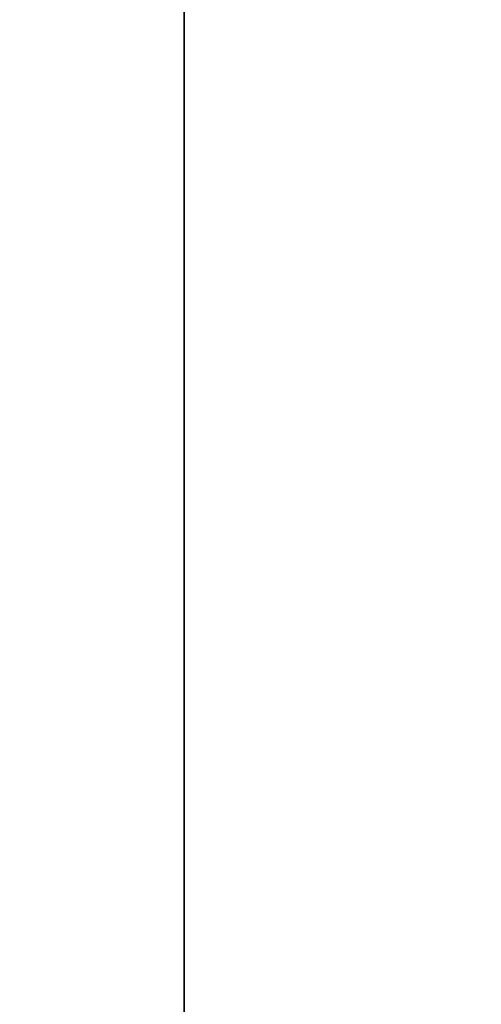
# Model space of a CAD drawing. Header units: millimetres. Extents: x -603 to 3703, y -121 to 193.
# Tile 316 of 656: x 441 to 475, y 47 to 120. Entities that reach past the tile are written whole.
import ezdxf

# ---------------------------------------------------------------- set-up
doc = ezdxf.new("R2010")
doc.units = ezdxf.units.MM
doc.layers.add('151', color=7, linetype='Continuous', true_color=0xffffff)

# ---------------------------------------------------------------- blocks, each defined once
blk = doc.blocks.new('UG_SURFACE_001')
at = {"layer": '151', "color": 252, "linetype": 'Continuous', "lineweight": 35}
for points in [[(603, -18, 2212.25), (603, 174.4, 2212.25), (-603, 174.4, 2212.25), (-603, -18, 2212.25)], [(-453, -18, 2062.25), (-453, 174.4, 2062.25), (453, 174.4, 2062.25), (453, -18, 2062.25)], [(453, -18, 2062.25), (453, 174.4, 2062.25), (453, 174.4, -8.75), (453, -18, -8.75)], [(453, -18, -8.75), (453, 174.4, -8.75), (603, 174.4, -8.75), (603, -18, -8.75)]]:
    blk.add_3dface(points, dxfattribs=at)

msp = doc.modelspace()

# ---------------------------------------------------------------- linework, layer by layer
at = {"layer": '151', "color": 252, "linetype": 'Continuous', "lineweight": 35}
for p, q in [((453, 174.4, 2062.25), (453, -18, 2062.25)), ((453, 174.4, -8.75), (453, -18, -8.75))]:
    msp.add_line(p, q, dxfattribs=at)

# ---------------------------------------------------------------- block references
msp.add_blockref('UG_SURFACE_001', (0, 0), dxfattribs=at)

doc.saveas('drawing.dxf')
